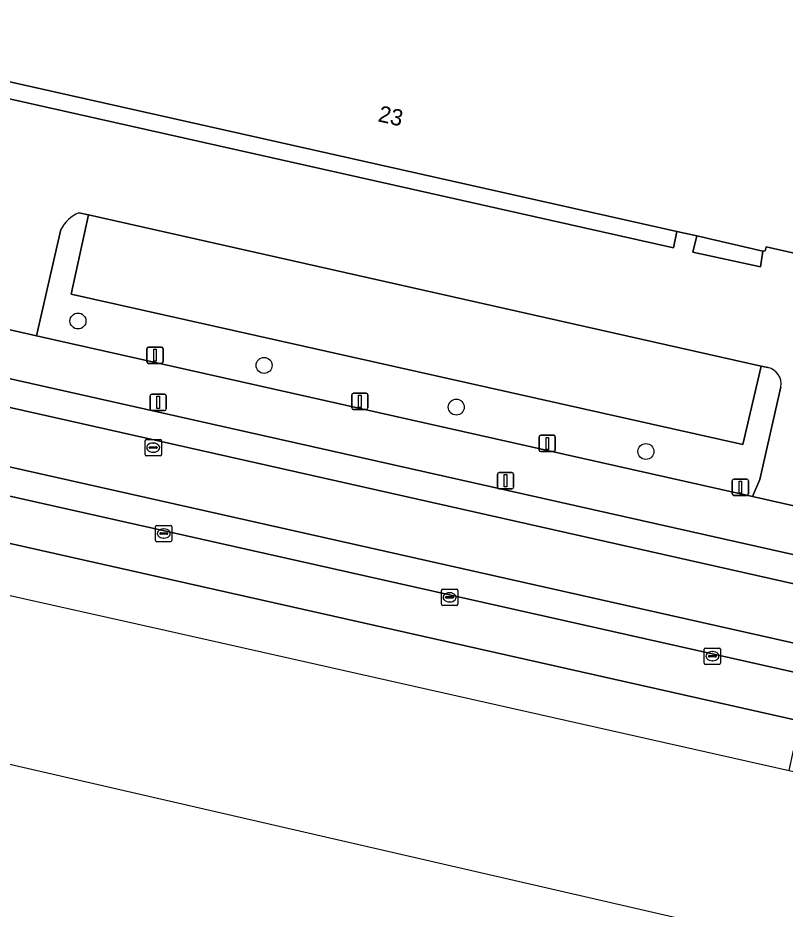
# Model space of a CAD drawing. Extents: x 162172 to 163187, y 382874 to 383685.
# Drawn here: x 162861.9 to 162908.9, y 382926.1 to 382980.7 of the extents above; entities that cross this region are included whole.
import ezdxf

# ---------------------------------------------------------------- set-up
doc = ezdxf.new("R2010")
doc.units = 0
for name, color, linetype in [('IMGEO_Berm_groen', 7, 'Continuous'), ('IMGEO_Boom', 7, 'Continuous'), ('IMGEO_Kolk', 7, 'Continuous'), ('IMGEO_Lichtmast', 7, 'Continuous'), ('IMGEO_Pand', 7, 'Continuous'), ('IMGEO_Pand_nummerreeks', 7, 'Continuous'), ('IMGEO_Parkeervlak_open', 7, 'Continuous'), ('IMGEO_Rijbaan_lokaal_gesloten', 7, 'Continuous'), ('IMGEO_Rijbaan_lokaal_open', 7, 'Continuous'), ('IMGEO_Rioolput', 7, 'Continuous'), ('IMGEO_Voetpad_halfverhard', 7, 'Continuous'), ('IMGEO_Voetpad_open', 7, 'Continuous'), ('IMGEO_Waterloop', 7, 'Continuous')]:
    doc.layers.add(name, color=color, linetype=linetype)

msp = doc.modelspace()

# ---------------------------------------------------------------- linework, layer by layer
at = {"layer": 'IMGEO_Berm_groen'}
for points in [[(162720.216, 382976.882), (162784.129, 382962.6), (162870.915, 382943.206), (162909.146, 382934.598), (162909.41, 382935.821), (162910.726, 382935.534), (162910.508, 382934.291), (162914.803, 382933.324), (162915.225, 382935.32), (162915.367, 382935.288), (162916.011, 382938.149)], [(162909.937, 382937.607), (162821.972, 382957.364), (162802.742, 382961.697)]]:
    msp.add_lwpolyline(points, dxfattribs=at)
at = {"layer": 'IMGEO_Boom'}
for centre in [(162865.577, 382962.138), (162876.977, 382959.42), (162888.75, 382956.862), (162900.364, 382954.144)]:
    msp.add_circle(centre, 0.489, dxfattribs=at)
at = {"layer": 'IMGEO_Kolk'}
for p, q in [((162870.331, 382948.695), (162870.331, 382949.547)), ((162870.406, 382949.621), (162871.258, 382949.621)), ((162870.819, 382949.401), (162870.844, 382949.401)), ((162871.332, 382949.547), (162871.332, 382948.695)), ((162870.59, 382949.115), (162870.59, 382949.127)), ((162871.028, 382949.078), (162870.63, 382949.078)), ((162870.633, 382949.164), (162871.031, 382949.164)), ((162870.842, 382948.841), (162870.817, 382948.841)), ((162871.074, 382949.127), (162871.074, 382949.115)), ((162871.258, 382948.621), (162870.406, 382948.621)), ((162887.838, 382944.784), (162887.838, 382945.636)), ((162887.913, 382945.71), (162888.765, 382945.71)), ((162888.326, 382945.49), (162888.351, 382945.49)), ((162888.839, 382945.636), (162888.839, 382944.784)), ((162888.097, 382945.204), (162888.097, 382945.216)), ((162888.535, 382945.167), (162888.137, 382945.167)), ((162888.14, 382945.253), (162888.538, 382945.253)), ((162888.349, 382944.93), (162888.324, 382944.93)), ((162888.581, 382945.216), (162888.581, 382945.204)), ((162888.765, 382944.71), (162887.913, 382944.71)), ((162903.937, 382941.181), (162903.937, 382942.033)), ((162904.012, 382942.107), (162904.864, 382942.107)), ((162904.196, 382941.601), (162904.196, 382941.613)), ((162904.239, 382941.65), (162904.637, 382941.65)), ((162904.425, 382941.887), (162904.45, 382941.887)), ((162904.68, 382941.613), (162904.68, 382941.601)), ((162904.938, 382942.033), (162904.938, 382941.181)), ((162904.864, 382941.107), (162904.012, 382941.107)), ((162904.634, 382941.564), (162904.236, 382941.564)), ((162904.448, 382941.327), (162904.423, 382941.327))]:
    msp.add_line(p, q, dxfattribs=at)
for points in [[(162870.331, 382948.695), (162870.331, 382949.547)], [(162870.406, 382949.621), (162871.258, 382949.621)], [(162871.332, 382949.547), (162871.332, 382948.695)], [(162871.258, 382948.621), (162870.406, 382948.621)], [(162887.838, 382944.784), (162887.838, 382945.636)], [(162887.913, 382945.71), (162888.765, 382945.71)], [(162888.839, 382945.636), (162888.839, 382944.784)], [(162888.765, 382944.71), (162887.913, 382944.71)], [(162903.937, 382941.181), (162903.937, 382942.033)], [(162904.012, 382942.107), (162904.864, 382942.107)], [(162904.938, 382942.033), (162904.938, 382941.181)], [(162904.864, 382941.107), (162904.012, 382941.107)]]:
    msp.add_lwpolyline(points, dxfattribs=at)
for centre, radius, start, end in [((162870.408, 382949.545), 0.0765, 91.552, 178.448), ((162870.408, 382949.545), 0.0765, 91.552, 178.448), ((162871.256, 382949.545), 0.0765, 1.552, 88.448), ((162871.256, 382949.545), 0.0765, 1.552, 88.448), ((162870.63, 382949.124), 0.0403, 85.8775, 175.7526), ((162870.627, 382949.114), 0.0366, 178.938, 274.7102), ((162871.031, 382949.121), 0.043, 264.8664, 352.4533), ((162871.035, 382949.126), 0.0386, 1.7309, 96.639), ((162870.408, 382948.697), 0.0765, 181.552, 268.448), ((162870.408, 382948.697), 0.0765, 181.552, 268.448), ((162871.256, 382948.697), 0.0765, 271.552, 358.448), ((162871.256, 382948.697), 0.0765, 271.552, 358.448), ((162887.915, 382945.634), 0.0765, 91.552, 178.448), ((162887.915, 382945.634), 0.0765, 91.552, 178.448), ((162888.763, 382945.634), 0.0765, 1.552, 88.448), ((162888.763, 382945.634), 0.0765, 1.552, 88.448), ((162888.137, 382945.213), 0.0403, 85.8775, 175.7526), ((162888.134, 382945.203), 0.0366, 178.938, 274.7102), ((162888.538, 382945.21), 0.043, 264.8664, 352.4533), ((162888.542, 382945.215), 0.0386, 1.7309, 96.639), ((162887.915, 382944.786), 0.0765, 181.552, 268.448), ((162887.915, 382944.786), 0.0765, 181.552, 268.448), ((162888.763, 382944.786), 0.0765, 271.552, 358.448), ((162888.763, 382944.786), 0.0765, 271.552, 358.448), ((162904.014, 382942.031), 0.0765, 91.552, 178.448), ((162904.014, 382942.031), 0.0765, 91.552, 178.448), ((162904.236, 382941.61), 0.0403, 85.8775, 175.7526), ((162904.641, 382941.612), 0.0386, 1.7309, 96.639), ((162904.862, 382942.031), 0.0765, 1.552, 88.448), ((162904.862, 382942.031), 0.0765, 1.552, 88.448), ((162904.014, 382941.183), 0.0765, 181.552, 268.448), ((162904.014, 382941.183), 0.0765, 181.552, 268.448), ((162904.233, 382941.6), 0.0366, 178.938, 274.7102), ((162904.637, 382941.607), 0.043, 264.8664, 352.4533), ((162904.862, 382941.183), 0.0765, 271.552, 358.448), ((162904.862, 382941.183), 0.0765, 271.552, 358.448)]:
    msp.add_arc(centre, radius, start, end, dxfattribs=at)
for centre, major_axis, ratio, start_param, end_param in [((162870.818, 382949.121), (-0.387, 0.002), 0.722429, 4.712389, 7.853982), ((162870.843, 382949.121), (-0.39, 0.002), 0.717154, 1.570796, 4.712389), ((162888.325, 382945.21), (-0.387, 0.002), 0.722429, 4.712389, 7.853982), ((162888.35, 382945.21), (-0.39, 0.002), 0.717154, 1.570796, 4.712389), ((162904.424, 382941.607), (-0.387, 0.002), 0.722429, 4.712389, 7.853982), ((162904.449, 382941.607), (-0.39, 0.002), 0.717154, 1.570796, 4.712389)]:
    msp.add_ellipse(centre, major_axis=major_axis, ratio=ratio, start_param=start_param, end_param=end_param, dxfattribs=at)
at = {"layer": 'IMGEO_Lichtmast'}
for p, q in [((162869.8, 382959.644), (162869.8, 382960.444)), ((162869.8, 382960.444), (162869.8, 382959.644)), ((162869.9, 382960.544), (162870.69, 382960.544)), ((162870.69, 382960.544), (162869.9, 382960.544)), ((162870.79, 382960.444), (162870.79, 382959.644)), ((162870.79, 382959.644), (162870.79, 382960.444)), ((162870.69, 382959.544), (162869.9, 382959.544)), ((162869.9, 382959.544), (162870.69, 382959.544)), ((162869.991, 382956.749), (162869.991, 382957.549)), ((162869.991, 382957.549), (162869.991, 382956.749)), ((162870.091, 382957.649), (162870.881, 382957.649)), ((162870.881, 382957.649), (162870.091, 382957.649)), ((162870.981, 382957.549), (162870.981, 382956.749)), ((162870.981, 382956.749), (162870.981, 382957.549)), ((162882.347, 382956.816), (162882.347, 382957.616)), ((162882.347, 382957.616), (162882.347, 382956.816)), ((162882.447, 382957.716), (162883.237, 382957.716)), ((162883.237, 382957.716), (162882.447, 382957.716)), ((162883.337, 382957.616), (162883.337, 382956.816)), ((162883.337, 382956.816), (162883.337, 382957.616)), ((162870.881, 382956.649), (162870.091, 382956.649)), ((162870.091, 382956.649), (162870.881, 382956.649)), ((162883.237, 382956.716), (162882.447, 382956.716)), ((162882.447, 382956.716), (162883.237, 382956.716)), ((162893.826, 382954.236), (162893.826, 382955.036)), ((162893.826, 382955.036), (162893.826, 382954.236)), ((162893.926, 382955.136), (162894.716, 382955.136)), ((162894.716, 382955.136), (162893.926, 382955.136)), ((162894.816, 382955.036), (162894.816, 382954.236)), ((162894.816, 382954.236), (162894.816, 382955.036)), ((162894.716, 382954.136), (162893.926, 382954.136)), ((162893.926, 382954.136), (162894.716, 382954.136)), ((162891.269, 382951.956), (162891.269, 382952.756)), ((162891.269, 382952.756), (162891.269, 382951.956)), ((162891.369, 382952.856), (162892.159, 382952.856)), ((162892.159, 382952.856), (162891.369, 382952.856)), ((162892.259, 382952.756), (162892.259, 382951.956)), ((162892.259, 382951.956), (162892.259, 382952.756)), ((162905.653, 382951.558), (162905.653, 382952.358)), ((162905.653, 382952.358), (162905.653, 382951.558)), ((162905.753, 382952.458), (162906.543, 382952.458)), ((162906.543, 382952.458), (162905.753, 382952.458)), ((162906.643, 382952.358), (162906.643, 382951.558)), ((162906.643, 382951.558), (162906.643, 382952.358)), ((162892.159, 382951.856), (162891.369, 382951.856)), ((162891.369, 382951.856), (162892.159, 382951.856)), ((162906.543, 382951.458), (162905.753, 382951.458)), ((162905.753, 382951.458), (162906.543, 382951.458))]:
    msp.add_line(p, q, dxfattribs=at)
for points in [[(162870.22, 382960.419), (162870.37, 382960.419), (162870.37, 382959.669), (162870.22, 382959.669), (162870.22, 382960.419)], [(162870.411, 382957.524), (162870.561, 382957.524), (162870.561, 382956.774), (162870.411, 382956.774), (162870.411, 382957.524)], [(162882.767, 382957.591), (162882.917, 382957.591), (162882.917, 382956.841), (162882.767, 382956.841), (162882.767, 382957.591)], [(162894.246, 382955.011), (162894.396, 382955.011), (162894.396, 382954.261), (162894.246, 382954.261), (162894.246, 382955.011)], [(162891.689, 382952.731), (162891.839, 382952.731), (162891.839, 382951.981), (162891.689, 382951.981), (162891.689, 382952.731)], [(162906.073, 382952.333), (162906.223, 382952.333), (162906.223, 382951.583), (162906.073, 382951.583), (162906.073, 382952.333)]]:
    msp.add_lwpolyline(points, dxfattribs=at)
for centre, start, end in [((162869.9, 382960.444), 90, 180), ((162869.9, 382960.444), 90, 180), ((162870.69, 382960.444), 0, 90), ((162870.69, 382960.444), 360, 90), ((162869.9, 382959.644), 180, 270), ((162869.9, 382959.644), 180, 270), ((162870.69, 382959.644), 270, 0), ((162870.69, 382959.644), 270, 0), ((162870.091, 382957.549), 90, 180), ((162870.091, 382957.549), 90, 180), ((162870.881, 382957.549), 0, 90), ((162870.881, 382957.549), 360, 90), ((162882.447, 382957.616), 90, 180), ((162882.447, 382957.616), 90, 180), ((162883.237, 382957.616), 0, 90), ((162883.237, 382957.616), 360, 90), ((162870.091, 382956.749), 180, 270), ((162870.091, 382956.749), 180, 270), ((162870.881, 382956.749), 270, 0), ((162870.881, 382956.749), 270, 0), ((162882.447, 382956.816), 180, 270), ((162882.447, 382956.816), 180, 270), ((162883.237, 382956.816), 270, 0), ((162883.237, 382956.816), 270, 0), ((162893.926, 382955.036), 90, 180), ((162893.926, 382955.036), 90, 180), ((162894.716, 382955.036), 0, 90), ((162894.716, 382955.036), 360, 90), ((162893.926, 382954.236), 180, 270), ((162893.926, 382954.236), 180, 270), ((162894.716, 382954.236), 270, 0), ((162894.716, 382954.236), 270, 0), ((162891.369, 382952.756), 90, 180), ((162891.369, 382952.756), 90, 180), ((162892.159, 382952.756), 0, 90), ((162892.159, 382952.756), 360, 90), ((162905.753, 382952.358), 90, 180), ((162905.753, 382952.358), 90, 180), ((162906.543, 382952.358), 0, 90), ((162906.543, 382952.358), 360, 90), ((162891.369, 382951.956), 180, 270), ((162891.369, 382951.956), 180, 270), ((162892.159, 382951.956), 270, 0), ((162892.159, 382951.956), 270, 0), ((162905.753, 382951.558), 180, 270), ((162905.753, 382951.558), 180, 270), ((162906.543, 382951.558), 270, 0), ((162906.543, 382951.558), 270, 0)]:
    msp.add_arc(centre, 0.1, start, end, dxfattribs=at)
at = {"layer": 'IMGEO_Pand'}
msp.add_lwpolyline([(162928.148, 382993.745), (162853.836, 383010.41), (162853.816, 383010.321), (162851.111, 382998.136), (162850.248, 382994.643), (162846.967, 382980.084), (162847.025, 382980.018), (162857.491, 382977.6), (162858.648, 382977.397), (162902.257, 382967.611), (162903.49, 382967.346), (162907.527, 382966.419), (162907.667, 382966.428), (162907.73, 382966.684), (162916.811, 382964.628), (162916.776, 382964.414), (162916.86, 382964.395), (162919.883, 382963.706), (162921.314, 382963.38)], close=True, dxfattribs=at)
at = {"layer": 'IMGEO_Parkeervlak_open'}
msp.add_lwpolyline([(162865.16, 382963.79), (162906.298, 382954.573), (162907.424, 382959.366), (162866.226, 382968.644)], close=True, dxfattribs=at)
for points in [[(162914.534, 382939.493), (162822.549, 382960.121), (162799.607, 382965.303)], [(162802.742, 382961.697), (162821.972, 382957.364), (162909.937, 382937.607)]]:
    msp.add_lwpolyline(points, dxfattribs=at)
at = {"layer": 'IMGEO_Rijbaan_lokaal_gesloten'}
for points in [[(162829.302, 382965.805), (162824.157, 382966.963), (162787.291, 382975.248), (162773.34, 382978.384), (162571.899, 383023.687), (162571.522, 383022.029), (162786.88, 382973.603), (162917.14, 382944.312), (162943.106, 382938.499), (163087.202, 382906.239), (163087.933, 382911.374)], [(163083.281, 382900.241), (163086.245, 382899.688), (163087.202, 382906.239), (162943.106, 382938.499), (162917.14, 382944.312), (162786.88, 382973.603), (162571.522, 383022.029), (162570.463, 383017.371), (162571.857, 383017.418)], [(162582.55, 383015.84), (162786.012, 382970.134), (162942.339, 382935.016), (163063.468, 382907.805)], [(162578.735, 383014.966), (162579.914, 383014.696), (162633.717, 383002.605), (162634.011, 383002.544), (162686.729, 382990.692), (162687.058, 382990.622), (162702.086, 382987.23), (162742.081, 382978.256), (162742.474, 382978.167), (162785.592, 382968.454), (162799.197, 382965.389), (162799.607, 382965.303), (162822.549, 382960.121), (162914.534, 382939.493), (162915.372, 382939.293), (162941.966, 382933.318), (162958.833, 382929.528), (162973.588, 382926.269), (162974.816, 382925.987), (163061.72, 382906.535), (163062.776, 382906.254), (163065.631, 382905.242)], [(163063.468, 382907.805), (162942.339, 382935.016), (162786.012, 382970.134)], [(163084.021, 382908.667), (163076.773, 382910.308), (162960.356, 382936.387), (162943.475, 382940.176), (162829.302, 382965.805)]]:
    msp.add_lwpolyline(points, dxfattribs=at)
at = {"layer": 'IMGEO_Rijbaan_lokaal_open'}
for points in [[(162916.86, 382964.395), (162916.776, 382964.414), (162916.811, 382964.628), (162907.73, 382966.684), (162907.667, 382966.428), (162907.527, 382966.419), (162907.375, 382965.461), (162903.229, 382966.357), (162903.49, 382967.346), (162902.257, 382967.611), (162902.052, 382966.623), (162860.251, 382975.992), (162857.174, 382962.555), (162863.036, 382961.238), (162864.524, 382967.745)], [(162865.63, 382968.757), (162866.226, 382968.644), (162907.424, 382959.366), (162907.839, 382959.293)], [(162908.629, 382958.115), (162907.35, 382952.438), (162906.888, 382951.383), (162913.045, 382949.999), (162913.147, 382951.05), (162914.457, 382956.822)]]:
    msp.add_lwpolyline(points, dxfattribs=at)
for centre, radius, start, end in [((162866.434, 382966.768), 2.145, 112.0086, 152.909), ((162907.618, 382958.291), 1.026, 350.1203, 77.5736)]:
    msp.add_arc(centre, radius, start, end, dxfattribs=at)
at = {"layer": 'IMGEO_Rioolput'}
for p, q in [((162869.686, 382953.956), (162869.686, 382954.808)), ((162869.761, 382954.882), (162870.613, 382954.882)), ((162870.687, 382954.808), (162870.687, 382953.956)), ((162869.945, 382954.376), (162869.945, 382954.388)), ((162870.383, 382954.339), (162869.985, 382954.339)), ((162869.988, 382954.425), (162870.386, 382954.425)), ((162870.174, 382954.662), (162870.199, 382954.662)), ((162870.429, 382954.388), (162870.429, 382954.376)), ((162870.613, 382953.882), (162869.761, 382953.882)), ((162870.197, 382954.102), (162870.172, 382954.102))]:
    msp.add_line(p, q, dxfattribs=at)
for points in [[(162869.686, 382953.956), (162869.686, 382954.808)], [(162869.761, 382954.882), (162870.613, 382954.882)], [(162870.687, 382954.808), (162870.687, 382953.956)], [(162870.613, 382953.882), (162869.761, 382953.882)]]:
    msp.add_lwpolyline(points, dxfattribs=at)
for centre, radius, start, end in [((162869.763, 382954.806), 0.0765, 91.552, 178.448), ((162869.763, 382954.806), 0.0765, 91.552, 178.448), ((162870.611, 382954.806), 0.0765, 1.552, 88.448), ((162870.611, 382954.806), 0.0765, 1.552, 88.448), ((162869.985, 382954.385), 0.0403, 85.8775, 175.7526), ((162869.982, 382954.375), 0.0366, 178.938, 274.7102), ((162870.386, 382954.382), 0.043, 264.8664, 352.4533), ((162870.39, 382954.387), 0.0386, 1.7309, 96.639), ((162869.763, 382953.958), 0.0765, 181.552, 268.448), ((162869.763, 382953.958), 0.0765, 181.552, 268.448), ((162870.611, 382953.958), 0.0765, 271.552, 358.448), ((162870.611, 382953.958), 0.0765, 271.552, 358.448)]:
    msp.add_arc(centre, radius, start, end, dxfattribs=at)
for centre, major_axis, ratio, start_param, end_param in [((162870.173, 382954.382), (-0.387, 0.002), 0.722429, 4.712389, 7.853982), ((162870.198, 382954.382), (-0.39, 0.002), 0.717154, 1.570796, 4.712389)]:
    msp.add_ellipse(centre, major_axis=major_axis, ratio=ratio, start_param=start_param, end_param=end_param, dxfattribs=at)
at = {"layer": 'IMGEO_Voetpad_halfverhard'}
for points in [[(162907.839, 382959.293), (162907.424, 382959.366), (162906.298, 382954.573), (162865.16, 382963.79), (162866.226, 382968.644), (162865.63, 382968.757)], [(162864.524, 382967.745), (162863.036, 382961.238), (162906.888, 382951.383), (162907.35, 382952.438), (162908.629, 382958.115)]]:
    msp.add_lwpolyline(points, dxfattribs=at)
for centre, radius, start, end in [((162866.434, 382966.768), 2.145, 112.0086, 152.909), ((162907.618, 382958.291), 1.026, 350.1203, 77.5736)]:
    msp.add_arc(centre, radius, start, end, dxfattribs=at)
at = {"layer": 'IMGEO_Voetpad_open'}
for points in [[(162571.899, 383023.687), (162773.34, 382978.384), (162787.291, 382975.248), (162824.157, 382966.963), (162829.302, 382965.805), (162943.475, 382940.176)], [(162936.372, 382950.065), (162921.784, 382953.417), (162921.726, 382953.154), (162919.801, 382953.535), (162918.746, 382948.718), (162913.045, 382949.999), (162906.888, 382951.383), (162863.036, 382961.238), (162857.174, 382962.555), (162844.892, 382965.315), (162844.752, 382965.526), (162830.771, 382968.64), (162824.18, 382970.108), (162821.466, 382970.714), (162822.51, 382975.592), (162821.941, 382975.721), (162804.261, 382979.717)]]:
    msp.add_lwpolyline(points, dxfattribs=at)
for points in [[(162860.251, 382975.992), (162902.052, 382966.623), (162902.257, 382967.611), (162858.648, 382977.397), (162858.475, 382976.382)], [(162903.229, 382966.357), (162907.375, 382965.461), (162907.527, 382966.419), (162903.49, 382967.346)]]:
    msp.add_lwpolyline(points, close=True, dxfattribs=at)
at = {"layer": 'IMGEO_Waterloop'}
for points in [[(163125.436, 382874.202), (162549.091, 383006.865), (162500.065, 383018.15)], [(162720.216, 382976.882), (162784.129, 382962.6), (162870.915, 382943.206), (162909.146, 382934.598), (162910.508, 382934.291), (162914.803, 382933.324), (162924.84, 382931.065), (162926.207, 382930.757), (162940.685, 382927.497)]]:
    msp.add_lwpolyline(points, dxfattribs=at)

# ---------------------------------------------------------------- texts
at = {"layer": 'IMGEO_Pand_nummerreeks'}
msp.add_text('23', height=1, rotation=347.309, dxfattribs=at).set_placement((162883.905, 382974.376))

doc.saveas('drawing.dxf')
